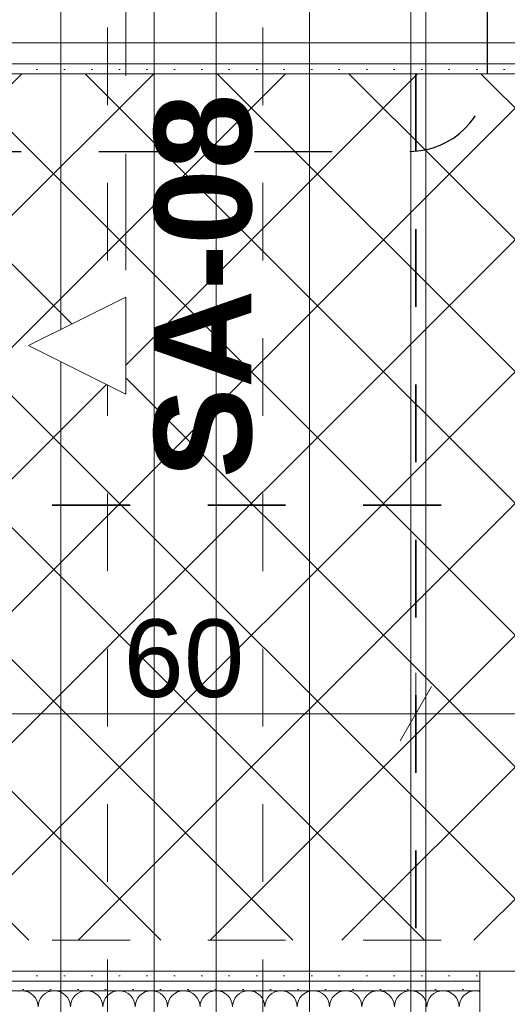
# Model space of a CAD drawing. Header units: metres. Extents: x -3.6 to 85.2, y -11 to 16.8.
# Tile 384 of 508: x 45.268 to 45.895, y 3.852 to 5.12. Entities that reach past the tile are written whole.
import ezdxf

# ---------------------------------------------------------------- set-up
doc = ezdxf.new("R2010")
doc.units = ezdxf.units.M
doc.header["$MEASUREMENT"] = 0
for name, pattern in [('Achse', [0.2, 0.1, -0.05, 0, -0.05]), ('Punktlinie eng', [0.0375, 0.0125, -0.025]), ('Punktlinie weit', [0.06, 0.01, -0.05]), ('Schnittlinie', [0.3, 0.15, -0.075, 0, -0.075]), ('STRICHPUNKT', [0.015, 0.0075, -0.00375, 0, -0.00375]), ('Wipeout_Contour', [1, 0, -1])]:
    doc.linetypes.add(name, pattern=pattern)
for name, color, linetype in [('154 - Bemaßung_ Beschriftung.Ausbau - Deckenspiegel', 7, 'Continuous'), ('203 - Marker.Schnitt - Ausbaudetail SA', 7, 'Continuous'), ('208 - Marker.Detail', 7, 'Continuous'), ('305 - Elemente.Linie_ Schraffur - Deckenspiegel', 7, 'Continuous'), ('Neubau_606 - Struktur.Wand Innen Ausbau', 7, 'Continuous'), ('Neubau_651 - Abdeckung.Decke abgehängt_ bekleidet', 7, 'Continuous'), ('Neubau_653 - Abdeckung.TB Verkofferung', 7, 'Continuous')]:
    doc.layers.add(name, color=color, linetype=linetype)
doc.styles.add('ERSTELLTER_STIL_1', font='txt')
doc.styles.add('ERSTELLTER_STIL_2', font='txt')
doc.dimstyles.new('ERSTELLTER_STIL__1', dxfattribs={"dimtxt": 0.1, "dimasz": 0.0532, "dimexe": 0.18, "dimexo": 0.0625, "dimgap": 0, "dimtad": 1, "dimtih": 1, "dimtoh": 1, "dimzin": 0, "dimdsep": 46, "dimtxsty": 'ERSTELLTER_STIL_2', "dimblk": 'ARROWHEAD_2', "dimblk1": 'ARROWHEAD_2', "dimblk2": 'ARROWHEAD_2', "dimcen": 0.09, "dimse1": 1, "dimse2": 1, "dimclrd": 7, "dimclre": 7, "dimclrt": 7, "dimazin": 0, "dimtfac": 1, "dimtdec": 4, "dimtmove": 0, "dimatfit": 3, "dimfxl": 1, "dimtolj": 1, "dimtzin": 0, "dimarcsym": 0})
doc.dimstyles.new('ERSTELLTER_STIL__3', dxfattribs={"dimtxt": 0.1, "dimasz": 0.0532, "dimexe": 0.18, "dimexo": 0.0625, "dimgap": 0, "dimtad": 1, "dimzin": 0, "dimdsep": 46, "dimtxsty": 'ERSTELLTER_STIL_2', "dimblk": 'ARROWHEAD_2', "dimblk1": 'ARROWHEAD_2', "dimblk2": 'ARROWHEAD_2', "dimcen": 0.09, "dimse1": 1, "dimse2": 1, "dimclrd": 7, "dimclre": 7, "dimclrt": 7, "dimazin": 0, "dimtfac": 1, "dimtdec": 4, "dimtmove": 2, "dimatfit": 3, "dimfxl": 1, "dimtolj": 1, "dimtzin": 0, "dimarcsym": 0})
doc.dimstyles.new('ERSTELLTER_STIL__4', dxfattribs={"dimtxt": 0.1, "dimasz": 0.0532, "dimexe": 0.18, "dimexo": 0.0625, "dimgap": 0, "dimtad": 1, "dimzin": 0, "dimdsep": 46, "dimtxsty": 'ERSTELLTER_STIL_2', "dimblk": 'ARROWHEAD_2', "dimblk1": 'ARROWHEAD_2', "dimblk2": 'ARROWHEAD_2', "dimcen": 0.09, "dimse1": 1, "dimse2": 1, "dimclrd": 7, "dimclre": 7, "dimclrt": 7, "dimazin": 0, "dimtfac": 1, "dimtdec": 4, "dimtmove": 0, "dimatfit": 3, "dimfxl": 1, "dimtolj": 1, "dimtzin": 0, "dimarcsym": 0})
pattern_1 = [(45, (0, 0), (-0.01767767, 0.01767767), [0, -0.025])]

# ---------------------------------------------------------------- blocks, each defined once
blk = doc.blocks.new('*X1')
at = {"layer": 'Neubau_606 - Struktur.Wand Innen Ausbau', "color": 7, "linetype": 'Continuous', "lineweight": 5}
for p, q in [((45.2708, 3.87), (45.2668, 3.8696)), ((45.2749, 3.8696), (45.2708, 3.87)), ((45.2788, 3.8684), (45.2749, 3.8696)), ((45.2824, 3.8665), (45.2788, 3.8684)), ((45.2856, 3.8639), (45.2824, 3.8665)), ((45.3009, 3.8665), (45.2978, 3.8639)), ((45.3045, 3.8684), (45.3009, 3.8665)), ((45.3084, 3.8696), (45.3045, 3.8684)), ((45.3125, 3.87), (45.3084, 3.8696)), ((45.3166, 3.8696), (45.3125, 3.87)), ((45.3205, 3.8684), (45.3166, 3.8696)), ((45.3241, 3.8665), (45.3205, 3.8684)), ((45.3272, 3.8639), (45.3241, 3.8665)), ((45.3426, 3.8665), (45.3394, 3.8639)), ((45.3462, 3.8684), (45.3426, 3.8665)), ((45.3501, 3.8696), (45.3462, 3.8684)), ((45.3542, 3.87), (45.3501, 3.8696)), ((45.3582, 3.8696), (45.3542, 3.87)), ((45.3621, 3.8684), (45.3582, 3.8696)), ((45.3657, 3.8665), (45.3621, 3.8684)), ((45.3689, 3.8639), (45.3657, 3.8665)), ((45.3843, 3.8665), (45.3811, 3.8639)), ((45.3879, 3.8684), (45.3843, 3.8665)), ((45.3918, 3.8696), (45.3879, 3.8684)), ((45.3958, 3.87), (45.3918, 3.8696)), ((45.3999, 3.8696), (45.3958, 3.87)), ((45.4038, 3.8684), (45.3999, 3.8696)), ((45.4074, 3.8665), (45.4038, 3.8684)), ((45.4106, 3.8639), (45.4074, 3.8665)), ((45.4259, 3.8665), (45.4228, 3.8639)), ((45.4295, 3.8684), (45.4259, 3.8665)), ((45.4334, 3.8696), (45.4295, 3.8684)), ((45.4375, 3.87), (45.4334, 3.8696)), ((45.4416, 3.8696), (45.4375, 3.87)), ((45.4455, 3.8684), (45.4416, 3.8696)), ((45.4491, 3.8665), (45.4455, 3.8684)), ((45.4522, 3.8639), (45.4491, 3.8665)), ((45.4676, 3.8665), (45.4644, 3.8639)), ((45.4712, 3.8684), (45.4676, 3.8665)), ((45.4751, 3.8696), (45.4712, 3.8684)), ((45.4792, 3.87), (45.4751, 3.8696)), ((45.4832, 3.8696), (45.4792, 3.87)), ((45.4871, 3.8684), (45.4832, 3.8696)), ((45.4907, 3.8665), (45.4871, 3.8684)), ((45.4939, 3.8639), (45.4907, 3.8665)), ((45.5093, 3.8665), (45.5061, 3.8639)), ((45.5129, 3.8684), (45.5093, 3.8665)), ((45.5168, 3.8696), (45.5129, 3.8684)), ((45.5208, 3.87), (45.5168, 3.8696)), ((45.5249, 3.8696), (45.5208, 3.87)), ((45.5288, 3.8684), (45.5249, 3.8696)), ((45.5324, 3.8665), (45.5288, 3.8684)), ((45.5356, 3.8639), (45.5324, 3.8665)), ((45.5509, 3.8665), (45.5478, 3.8639)), ((45.5545, 3.8684), (45.5509, 3.8665)), ((45.5584, 3.8696), (45.5545, 3.8684)), ((45.5625, 3.87), (45.5584, 3.8696)), ((45.5666, 3.8696), (45.5625, 3.87)), ((45.5705, 3.8684), (45.5666, 3.8696)), ((45.5741, 3.8665), (45.5705, 3.8684)), ((45.5772, 3.8639), (45.5741, 3.8665)), ((45.5926, 3.8665), (45.5894, 3.8639)), ((45.5962, 3.8684), (45.5926, 3.8665)), ((45.6001, 3.8696), (45.5962, 3.8684)), ((45.6042, 3.87), (45.6001, 3.8696)), ((45.6082, 3.8696), (45.6042, 3.87)), ((45.6121, 3.8684), (45.6082, 3.8696)), ((45.6157, 3.8665), (45.6121, 3.8684)), ((45.6189, 3.8639), (45.6157, 3.8665)), ((45.6343, 3.8665), (45.6311, 3.8639)), ((45.6379, 3.8684), (45.6343, 3.8665)), ((45.6418, 3.8696), (45.6379, 3.8684)), ((45.6458, 3.87), (45.6418, 3.8696)), ((45.6499, 3.8696), (45.6458, 3.87)), ((45.6538, 3.8684), (45.6499, 3.8696)), ((45.6574, 3.8665), (45.6538, 3.8684)), ((45.6606, 3.8639), (45.6574, 3.8665)), ((45.6759, 3.8665), (45.6728, 3.8639)), ((45.6795, 3.8684), (45.6759, 3.8665)), ((45.6834, 3.8696), (45.6795, 3.8684)), ((45.6875, 3.87), (45.6834, 3.8696)), ((45.6916, 3.8696), (45.6875, 3.87)), ((45.6955, 3.8684), (45.6916, 3.8696)), ((45.6991, 3.8665), (45.6955, 3.8684)), ((45.7022, 3.8639), (45.6991, 3.8665)), ((45.7176, 3.8665), (45.7144, 3.8639)), ((45.7212, 3.8684), (45.7176, 3.8665)), ((45.7251, 3.8696), (45.7212, 3.8684)), ((45.7292, 3.87), (45.7251, 3.8696)), ((45.7332, 3.8696), (45.7292, 3.87)), ((45.7371, 3.8684), (45.7332, 3.8696)), ((45.7407, 3.8665), (45.7371, 3.8684)), ((45.7439, 3.8639), (45.7407, 3.8665)), ((45.7593, 3.8665), (45.7561, 3.8639)), ((45.7629, 3.8684), (45.7593, 3.8665)), ((45.7668, 3.8696), (45.7629, 3.8684)), ((45.7708, 3.87), (45.7668, 3.8696)), ((45.7749, 3.8696), (45.7708, 3.87)), ((45.7788, 3.8684), (45.7749, 3.8696)), ((45.7824, 3.8665), (45.7788, 3.8684)), ((45.7856, 3.8639), (45.7824, 3.8665)), ((45.8009, 3.8665), (45.7978, 3.8639)), ((45.8045, 3.8684), (45.8009, 3.8665)), ((45.8084, 3.8696), (45.8045, 3.8684)), ((45.8125, 3.87), (45.8084, 3.8696)), ((45.8166, 3.8696), (45.8125, 3.87)), ((45.8205, 3.8684), (45.8166, 3.8696)), ((45.8241, 3.8665), (45.8205, 3.8684)), ((45.8272, 3.8639), (45.8241, 3.8665)), ((45.8426, 3.8665), (45.8394, 3.8639)), ((45.8462, 3.8684), (45.8426, 3.8665)), ((45.8501, 3.8696), (45.8462, 3.8684)), ((45.8542, 3.87), (45.8501, 3.8696)), ((45.8582, 3.8696), (45.8542, 3.87)), ((45.86, 3.8691), (45.8582, 3.8696)), ((45.2882, 3.8607), (45.2856, 3.8639)), ((45.2901, 3.8571), (45.2882, 3.8607)), ((45.2913, 3.8532), (45.2901, 3.8571)), ((45.2917, 3.8492), (45.2913, 3.8532)), ((45.2921, 3.8532), (45.2917, 3.8492)), ((45.2933, 3.8571), (45.2921, 3.8532)), ((45.2952, 3.8607), (45.2933, 3.8571)), ((45.2978, 3.8639), (45.2952, 3.8607)), ((45.3298, 3.8607), (45.3272, 3.8639)), ((45.3317, 3.8571), (45.3298, 3.8607)), ((45.3329, 3.8532), (45.3317, 3.8571)), ((45.3333, 3.8492), (45.3329, 3.8532)), ((45.3337, 3.8532), (45.3333, 3.8492)), ((45.3349, 3.8571), (45.3337, 3.8532)), ((45.3368, 3.8607), (45.3349, 3.8571)), ((45.3394, 3.8639), (45.3368, 3.8607)), ((45.3715, 3.8607), (45.3689, 3.8639)), ((45.3734, 3.8571), (45.3715, 3.8607)), ((45.3746, 3.8532), (45.3734, 3.8571)), ((45.375, 3.8492), (45.3746, 3.8532)), ((45.3754, 3.8532), (45.375, 3.8492)), ((45.3766, 3.8571), (45.3754, 3.8532)), ((45.3785, 3.8607), (45.3766, 3.8571)), ((45.3811, 3.8639), (45.3785, 3.8607)), ((45.4132, 3.8607), (45.4106, 3.8639)), ((45.4151, 3.8571), (45.4132, 3.8607)), ((45.4163, 3.8532), (45.4151, 3.8571)), ((45.4167, 3.8492), (45.4163, 3.8532)), ((45.4171, 3.8532), (45.4167, 3.8492)), ((45.4183, 3.8571), (45.4171, 3.8532)), ((45.4202, 3.8607), (45.4183, 3.8571)), ((45.4228, 3.8639), (45.4202, 3.8607)), ((45.4548, 3.8607), (45.4522, 3.8639)), ((45.4567, 3.8571), (45.4548, 3.8607)), ((45.4579, 3.8532), (45.4567, 3.8571)), ((45.4583, 3.8492), (45.4579, 3.8532)), ((45.4587, 3.8532), (45.4583, 3.8492)), ((45.4599, 3.8571), (45.4587, 3.8532)), ((45.4618, 3.8607), (45.4599, 3.8571)), ((45.4644, 3.8639), (45.4618, 3.8607)), ((45.4965, 3.8607), (45.4939, 3.8639)), ((45.4984, 3.8571), (45.4965, 3.8607)), ((45.4996, 3.8532), (45.4984, 3.8571)), ((45.5, 3.8492), (45.4996, 3.8532)), ((45.5004, 3.8532), (45.5, 3.8492)), ((45.5016, 3.8571), (45.5004, 3.8532)), ((45.5035, 3.8607), (45.5016, 3.8571)), ((45.5061, 3.8639), (45.5035, 3.8607)), ((45.5382, 3.8607), (45.5356, 3.8639)), ((45.5401, 3.8571), (45.5382, 3.8607)), ((45.5413, 3.8532), (45.5401, 3.8571)), ((45.5417, 3.8492), (45.5413, 3.8532)), ((45.5421, 3.8532), (45.5417, 3.8492)), ((45.5433, 3.8571), (45.5421, 3.8532)), ((45.5452, 3.8607), (45.5433, 3.8571)), ((45.5478, 3.8639), (45.5452, 3.8607)), ((45.5798, 3.8607), (45.5772, 3.8639)), ((45.5817, 3.8571), (45.5798, 3.8607)), ((45.5829, 3.8532), (45.5817, 3.8571)), ((45.5833, 3.8492), (45.5829, 3.8532)), ((45.5837, 3.8532), (45.5833, 3.8492)), ((45.5849, 3.8571), (45.5837, 3.8532)), ((45.5868, 3.8607), (45.5849, 3.8571)), ((45.5894, 3.8639), (45.5868, 3.8607)), ((45.6215, 3.8607), (45.6189, 3.8639)), ((45.6234, 3.8571), (45.6215, 3.8607)), ((45.6246, 3.8532), (45.6234, 3.8571)), ((45.625, 3.8492), (45.6246, 3.8532)), ((45.6254, 3.8532), (45.625, 3.8492)), ((45.6266, 3.8571), (45.6254, 3.8532)), ((45.6285, 3.8607), (45.6266, 3.8571)), ((45.6311, 3.8639), (45.6285, 3.8607)), ((45.6632, 3.8607), (45.6606, 3.8639)), ((45.6651, 3.8571), (45.6632, 3.8607)), ((45.6663, 3.8532), (45.6651, 3.8571)), ((45.6667, 3.8492), (45.6663, 3.8532)), ((45.6671, 3.8532), (45.6667, 3.8492)), ((45.6683, 3.8571), (45.6671, 3.8532)), ((45.6702, 3.8607), (45.6683, 3.8571)), ((45.6728, 3.8639), (45.6702, 3.8607)), ((45.7048, 3.8607), (45.7022, 3.8639)), ((45.7067, 3.8571), (45.7048, 3.8607)), ((45.7079, 3.8532), (45.7067, 3.8571)), ((45.7083, 3.8492), (45.7079, 3.8532)), ((45.7087, 3.8532), (45.7083, 3.8492)), ((45.7099, 3.8571), (45.7087, 3.8532)), ((45.7118, 3.8607), (45.7099, 3.8571)), ((45.7144, 3.8639), (45.7118, 3.8607)), ((45.7465, 3.8607), (45.7439, 3.8639)), ((45.7484, 3.8571), (45.7465, 3.8607)), ((45.7496, 3.8532), (45.7484, 3.8571)), ((45.75, 3.8492), (45.7496, 3.8532)), ((45.7504, 3.8532), (45.75, 3.8492)), ((45.7516, 3.8571), (45.7504, 3.8532)), ((45.7535, 3.8607), (45.7516, 3.8571)), ((45.7561, 3.8639), (45.7535, 3.8607)), ((45.7882, 3.8607), (45.7856, 3.8639)), ((45.7901, 3.8571), (45.7882, 3.8607)), ((45.7913, 3.8532), (45.7901, 3.8571)), ((45.7917, 3.8492), (45.7913, 3.8532)), ((45.7921, 3.8532), (45.7917, 3.8492)), ((45.7933, 3.8571), (45.7921, 3.8532)), ((45.7952, 3.8607), (45.7933, 3.8571)), ((45.7978, 3.8639), (45.7952, 3.8607)), ((45.8298, 3.8607), (45.8272, 3.8639)), ((45.8317, 3.8571), (45.8298, 3.8607)), ((45.8329, 3.8532), (45.8317, 3.8571)), ((45.8333, 3.8492), (45.8329, 3.8532)), ((45.8337, 3.8532), (45.8333, 3.8492)), ((45.8349, 3.8571), (45.8337, 3.8532)), ((45.8368, 3.8607), (45.8349, 3.8571)), ((45.8394, 3.8639), (45.8368, 3.8607))]:
    blk.add_line(p, q, dxfattribs=at)
blk = doc.blocks.new('*D205')
at = {"layer": '154 - Bemaßung_ Beschriftung.Ausbau - Deckenspiegel', "color": 7, "linetype": 'Continuous', "lineweight": 5}
for p, q in [((45.1775, 4.1741), (45.1775, 4.2791)), ((45.7775, 4.1741), (45.7775, 4.2791)), ((45.1977, 4.2616), (45.1573, 4.1916)), ((45.7977, 4.2616), (45.7573, 4.1916)), ((45.1775, 4.2266), (45.7775, 4.2266))]:
    blk.add_line(p, q, dxfattribs=at)
at = {"layer": '154 - Bemaßung_ Beschriftung.Ausbau - Deckenspiegel', "color": 7, "lineweight": 5, "insert": (45.4016, 4.2466), "char_height": 0.1, "attachment_point": 7, "style": 'ERSTELLTER_STIL_2'}
blk.add_mtext('\\A1;{\\pql;\\fArial|b0|i0|c0|p38;60}', dxfattribs=at)
blk = doc.blocks.new('ARROWHEAD_2')
at = {"color": 0, "linetype": 'Continuous', "lineweight": 0}
for p, q in [((-0.378, -0.655), (0.378, 0.655)), ((0, 0), (-1, 0))]:
    blk.add_line(p, q, dxfattribs=at)
blk = doc.blocks.new('*D206')
at = {"layer": '154 - Bemaßung_ Beschriftung.Ausbau - Deckenspiegel', "color": 7, "linetype": 'Continuous', "lineweight": 5}
for p, q in [((45.7775, 4.1741), (45.7775, 4.2791)), ((46.3775, 4.1741), (46.3775, 4.2791)), ((45.7977, 4.2616), (45.7573, 4.1916)), ((46.3977, 4.2616), (46.3573, 4.1916)), ((45.7775, 4.2266), (46.3775, 4.2266))]:
    blk.add_line(p, q, dxfattribs=at)
at = {"layer": '154 - Bemaßung_ Beschriftung.Ausbau - Deckenspiegel', "color": 7, "lineweight": 5, "insert": (46.0016, 4.2466), "char_height": 0.1, "attachment_point": 7, "style": 'ERSTELLTER_STIL_2'}
blk.add_mtext('\\A1;{\\pql;\\fArial|b0|i0|c0|p38;60}', dxfattribs=at)
blk = doc.blocks.new('*D401')
at = {"layer": '154 - Bemaßung_ Beschriftung.Ausbau - Deckenspiegel', "color": 7, "linetype": 'Continuous', "lineweight": 5}
for p, q in [((42.7604, 4.845), (42.7604, 4.8792)), ((42.7954, 4.8248), (42.7254, 4.8652)), ((42.8129, 4.845), (42.7079, 4.845)), ((42.7604, 3.895), (42.7604, 4.845)), ((42.7254, 3.9152), (42.7954, 3.8748)), ((42.8129, 3.895), (42.7079, 3.895)), ((42.7604, 3.8608), (42.7604, 3.895))]:
    blk.add_line(p, q, dxfattribs=at)
at = {"layer": '154 - Bemaßung_ Beschriftung.Ausbau - Deckenspiegel', "color": 7, "lineweight": 5, "insert": (42.7404, 4.2941), "char_height": 0.1, "attachment_point": 7, "rotation": 90, "style": 'ERSTELLTER_STIL_2'}
blk.add_mtext('\\A1;{\\pql;\\fArial|b0|i0|c0|p38;95}', dxfattribs=at)
blk = doc.blocks.new('*D402')
at = {"layer": '154 - Bemaßung_ Beschriftung.Ausbau - Deckenspiegel', "color": 7, "linetype": 'Continuous', "lineweight": 5}
for p, q in [((40.8715, 4.845), (40.8715, 4.8792)), ((40.9065, 4.8248), (40.8365, 4.8652)), ((40.924, 4.845), (40.819, 4.845)), ((40.8715, 3.895), (40.8715, 4.845)), ((40.8365, 3.9152), (40.9065, 3.8748)), ((40.924, 3.895), (40.819, 3.895)), ((40.8715, 3.8608), (40.8715, 3.895))]:
    blk.add_line(p, q, dxfattribs=at)
at = {"layer": '154 - Bemaßung_ Beschriftung.Ausbau - Deckenspiegel', "color": 7, "lineweight": 5, "insert": (40.8515, 4.4069), "char_height": 0.1, "attachment_point": 7, "rotation": 90, "style": 'ERSTELLTER_STIL_2'}
blk.add_mtext('\\A1;{\\pql;\\fArial|b0|i0|c0|p38;95}', dxfattribs=at)
blk = doc.blocks.new('*D424')
at = {"layer": '154 - Bemaßung_ Beschriftung.Ausbau - Deckenspiegel', "color": 7, "linetype": 'Continuous', "lineweight": 5}
for p, q in [((39.7075, 4.5152), (39.7775, 4.4748)), ((39.795, 4.495), (39.69, 4.495)), ((39.7425, 3.935), (39.7425, 4.495)), ((39.7075, 3.9552), (39.7775, 3.9148)), ((39.795, 3.935), (39.69, 3.935)), ((39.7425, 3.9008), (39.7425, 3.935))]:
    blk.add_line(p, q, dxfattribs=at)
at = {"layer": '154 - Bemaßung_ Beschriftung.Ausbau - Deckenspiegel', "color": 7, "lineweight": 5, "insert": (39.7225, 4.1391), "char_height": 0.1, "attachment_point": 7, "rotation": 90, "style": 'ERSTELLTER_STIL_2'}
blk.add_mtext('\\A1;{\\pql;\\fArial|b0|i0|c0|p38;56}', dxfattribs=at)
blk = doc.blocks.new('*D425')
at = {"layer": '154 - Bemaßung_ Beschriftung.Ausbau - Deckenspiegel', "color": 7, "linetype": 'Continuous', "lineweight": 5}
for p, q in [((39.7425, 5.0505), (39.7425, 5.0847)), ((39.7775, 5.0303), (39.7075, 5.0707)), ((39.795, 5.0505), (39.69, 5.0505)), ((39.7425, 4.495), (39.7425, 5.0505)), ((39.7075, 4.5152), (39.7775, 4.4748)), ((39.795, 4.495), (39.69, 4.495))]:
    blk.add_line(p, q, dxfattribs=at)
at = {"layer": '154 - Bemaßung_ Beschriftung.Ausbau - Deckenspiegel', "color": 7, "lineweight": 5, "insert": (39.7241, 4.6468), "char_height": 0.1, "attachment_point": 7, "rotation": 90, "style": 'ERSTELLTER_STIL_2'}
blk.add_mtext('\\A1;{\\pql;\\fArial|b0|i0|c0|p38;55\\fArial|b0|i0|c0|p38;\\A1{\\H.66x;\\S55^  ;}}', dxfattribs=at)
blk = doc.blocks.new('*D430')
at = {"layer": '154 - Bemaßung_ Beschriftung.Ausbau - Deckenspiegel', "color": 7, "linetype": 'Continuous', "lineweight": 5}
for p, q in [((39.5075, 4.2152), (39.5775, 4.1748)), ((39.595, 4.195), (39.49, 4.195)), ((39.5425, 3.935), (39.5425, 4.195)), ((39.5075, 3.9552), (39.5775, 3.9148)), ((39.595, 3.935), (39.49, 3.935)), ((39.5425, 3.9008), (39.5425, 3.935))]:
    blk.add_line(p, q, dxfattribs=at)
at = {"layer": '154 - Bemaßung_ Beschriftung.Ausbau - Deckenspiegel', "color": 7, "lineweight": 5, "insert": (39.5225, 3.9891), "char_height": 0.1, "attachment_point": 7, "rotation": 90, "style": 'ERSTELLTER_STIL_2'}
blk.add_mtext('\\A1;{\\pql;\\fArial|b0|i0|c0|p38;26}', dxfattribs=at)
blk = doc.blocks.new('*D431')
at = {"layer": '154 - Bemaßung_ Beschriftung.Ausbau - Deckenspiegel', "color": 7, "linetype": 'Continuous', "lineweight": 5}
for p, q in [((39.5075, 4.8152), (39.5775, 4.7748)), ((39.595, 4.795), (39.49, 4.795)), ((39.5425, 4.195), (39.5425, 4.795)), ((39.5075, 4.2152), (39.5775, 4.1748)), ((39.595, 4.195), (39.49, 4.195))]:
    blk.add_line(p, q, dxfattribs=at)
at = {"layer": '154 - Bemaßung_ Beschriftung.Ausbau - Deckenspiegel', "color": 7, "lineweight": 5, "insert": (39.5225, 4.4191), "char_height": 0.1, "attachment_point": 7, "rotation": 90, "style": 'ERSTELLTER_STIL_2'}
blk.add_mtext('\\A1;{\\pql;\\fArial|b0|i0|c0|p38;60}', dxfattribs=at)
blk = doc.blocks.new('*D432')
at = {"layer": '154 - Bemaßung_ Beschriftung.Ausbau - Deckenspiegel', "color": 7, "linetype": 'Continuous', "lineweight": 5}
for p, q in [((39.5425, 5.0505), (39.5425, 5.0847)), ((39.5775, 5.0303), (39.5075, 5.0707)), ((39.595, 5.0505), (39.49, 5.0505)), ((39.5425, 4.795), (39.5425, 5.0505)), ((39.5075, 4.8152), (39.5775, 4.7748)), ((39.595, 4.795), (39.49, 4.795))]:
    blk.add_line(p, q, dxfattribs=at)
at = {"layer": '154 - Bemaßung_ Beschriftung.Ausbau - Deckenspiegel', "color": 7, "lineweight": 5, "insert": (39.5241, 4.808), "char_height": 0.1, "attachment_point": 7, "rotation": 90, "style": 'ERSTELLTER_STIL_2'}
blk.add_mtext('\\A1;{\\pql;\\fArial|b0|i0|c0|p38;25\\fArial|b0|i0|c0|p38;\\A1{\\H.66x;\\S55^  ;}}', dxfattribs=at)

msp = doc.modelspace()

# ---------------------------------------------------------------- hatches: boundary and pattern name
at = {"layer": 'Neubau_606 - Struktur.Wand Innen Ausbau', "linetype": 'Continuous', "lineweight": 0, "true_color": 0x000000}
h = msp.add_hatch(dxfattribs=at)
h.set_pattern_fill('Gips_0001', color=18, style=0, pattern_type=2)
h.set_pattern_definition(pattern_1)
h.paths.add_polyline_path([(44.71, 3.895), (44.71, 3.8825), (45.86, 3.8825), (45.86, 3.895)])
h = msp.add_hatch(dxfattribs=at)
h.set_pattern_fill('Gips_0001', color=18, style=0, pattern_type=2)
h.set_pattern_definition(pattern_1)
h.paths.add_polyline_path([(44.71, 3.8825), (44.71, 3.87), (45.86, 3.87), (45.86, 3.8825)])
at = {"layer": 'Neubau_651 - Abdeckung.Decke abgehängt_ bekleidet', "linetype": 'Continuous', "lineweight": 13, "true_color": 0xffbfbf}
h = msp.add_hatch(dxfattribs=at)
h.set_pattern_fill('Raster_20x20_Diagonal_0001', color=254, style=0, pattern_type=2)
h.set_pattern_definition([(45, (0, 0), (-0.0848528, 0.0848528), []), (135, (0, 0), (0.0848528, 0.0848528), [])])
h.paths.add_polyline_path([(44.71, 3.935), (46.845, 3.935), (46.845, 5.0505), (44.71, 5.0505)])
at = {"layer": 'Neubau_653 - Abdeckung.TB Verkofferung', "linetype": 'Continuous', "lineweight": 0, "true_color": 0x000000}
h = msp.add_hatch(dxfattribs=at)
h.set_pattern_fill('Gips_0001', color=18, style=0, pattern_type=2)
h.set_pattern_definition(pattern_1)
h.paths.add_polyline_path([(44.71, 5.0505), (46.845, 5.0505), (46.845, 5.063), (44.71, 5.063)])

# ---------------------------------------------------------------- linework, layer by layer
at = {"layer": '203 - Marker.Schnitt - Ausbaudetail SA', "color": 7, "linetype": 'Schnittlinie', "lineweight": 13}
msp.add_line((45.4045, 6.2975), (45.4045, 4.763), dxfattribs=at)
at = {"layer": '208 - Marker.Detail', "color": 30, "linetype": 'Punktlinie eng', "lineweight": 25, "true_color": 0xff6e00}
for p, q in [((45.87, 5.0505), (45.87, 8.6495)), ((44.77, 4.9505), (45.77, 4.9505))]:
    msp.add_line(p, q, dxfattribs=at)
msp.add_arc((45.77, 5.0505), 0.1, 270, 0, dxfattribs=at)
at = {"layer": '305 - Elemente.Linie_ Schraffur - Deckenspiegel', "color": 7, "linetype": 'STRICHPUNKT', "lineweight": 9}
for p, q in [((45.381, 5.31), (45.381, 0.645)), ((45.581, 5.31), (45.581, 0.645))]:
    msp.add_line(p, q, dxfattribs=at)
at = {"layer": '305 - Elemente.Linie_ Schraffur - Deckenspiegel', "color": 7, "linetype": 'Continuous', "lineweight": 9, "flags": 128}
for points in [[(45.191, 5.31), (45.771, 5.31), (45.771, 0.645), (45.191, 0.645)], [(45.7905, 5.31), (46.3705, 5.31), (46.3705, 0.645), (45.7905, 0.645)]]:
    msp.add_lwpolyline(points, close=True, dxfattribs=at)
at = {"layer": '305 - Elemente.Linie_ Schraffur - Deckenspiegel', "color": 7, "linetype": 'Continuous', "lineweight": 9}
for points in [[(45.321, 0.645), (45.441, 0.645), (45.441, 5.31), (45.321, 5.31)], [(45.521, 0.645), (45.641, 0.645), (45.641, 5.31), (45.521, 5.31)]]:
    msp.add_lwpolyline(points, close=True, dxfattribs=at)
at = {"layer": 'Neubau_606 - Struktur.Wand Innen Ausbau', "color": 1, "linetype": 'Continuous', "lineweight": 13}
for p, q in [((45.86, 3.895), (45.86, 3.8825)), ((46.745, 3.895), (45.86, 3.895)), ((45.86, 3.8825), (45.86, 3.87)), ((45.86, 3.87), (44.71, 3.87)), ((45.86, 3.87), (45.86, 3.745))]:
    msp.add_line(p, q, dxfattribs=at)
at = {"layer": 'Neubau_606 - Struktur.Wand Innen Ausbau', "color": 1, "linetype": 'Continuous', "lineweight": 9}
msp.add_line((45.86, 3.8825), (44.71, 3.8825), dxfattribs=at)
at = {"layer": 'Neubau_606 - Struktur.Wand Innen Ausbau', "color": 1, "linetype": 'Continuous', "lineweight": 13, "flags": 128}
msp.add_lwpolyline([(45.86, 3.895), (44.71, 3.895)], dxfattribs=at)
at = {"layer": 'Neubau_651 - Abdeckung.Decke abgehängt_ bekleidet', "color": 1, "linetype": 'Achse', "lineweight": 35}
for p, q in [((45.7775, 5.0505), (45.7775, 3.935)), ((44.71, 4.495), (46.845, 4.495))]:
    msp.add_line(p, q, dxfattribs=at)
at = {"layer": 'Neubau_651 - Abdeckung.Decke abgehängt_ bekleidet', "color": 1, "linetype": 'Punktlinie weit', "lineweight": 13, "flags": 128}
msp.add_lwpolyline([(44.71, 3.935), (46.845, 3.935), (46.845, 5.0505), (44.71, 5.0505)], close=True, dxfattribs=at)
at = {"layer": 'Neubau_653 - Abdeckung.TB Verkofferung', "color": 1, "linetype": 'Continuous', "lineweight": 5}
for p, q in [((46.845, 5.09), (44.71, 5.09)), ((46.845, 5.063), (44.71, 5.063)), ((46.845, 5.0505), (44.71, 5.0505))]:
    msp.add_line(p, q, dxfattribs=at)
at = {"layer": 'Neubau_653 - Abdeckung.TB Verkofferung', "color": 1, "linetype": 'Continuous', "lineweight": 9}
msp.add_line((44.71, 5.0505), (46.845, 5.0505), dxfattribs=at)

# ---------------------------------------------------------------- block references
at = {"layer": 'Neubau_606 - Struktur.Wand Innen Ausbau', "color": 1, "lineweight": 13}
msp.add_blockref('*X1', (0, 0), dxfattribs=at)

# ---------------------------------------------------------------- texts
at = {"layer": '203 - Marker.Schnitt - Ausbaudetail SA', "color": 7, "lineweight": 13, "insert": (45.5678, 5.0246), "char_height": 0.125, "attachment_point": 9, "rotation": 90, "style": 'ERSTELLTER_STIL_1'}
msp.add_mtext('\\A1;{\\pqr;\\pt0;\\fArial|b1|i0|c0|p38;SA-08}', dxfattribs=at)

# ---------------------------------------------------------------- dimensions: what is measured, and where the dimension line sits
at = {"layer": '154 - Bemaßung_ Beschriftung.Ausbau - Deckenspiegel', "color": 7, "linetype": 'Continuous', "lineweight": 5}
for base, p1, p2, dimstyle, picture, middle in [((39.5425, 5.0505), (46.3875, 4.795), (46.845, 5.0505), 'ERSTELLTER_STIL__3', '*D432', (39.4725, 5.0574)), ((39.7425, 5.0505), (46.845, 4.495), (46.845, 5.0505), 'ERSTELLTER_STIL__4', '*D425', (39.6725, 4.8962)), ((40.8715, 4.845), (46.845, 3.895), (46.5275, 4.845), 'ERSTELLTER_STIL__3', '*D402', (40.8015, 4.4831)), ((42.7604, 4.845), (46.845, 3.895), (46.5275, 4.845), 'ERSTELLTER_STIL__4', '*D401', (42.6904, 4.3703)), ((39.5425, 4.795), (46.3875, 4.195), (46.3875, 4.795), 'ERSTELLTER_STIL__4', '*D431', (39.4725, 4.4954)), ((39.7425, 4.495), (46.845, 3.935), (46.845, 4.495), 'ERSTELLTER_STIL__4', '*D424', (39.6725, 4.2153)), ((39.5425, 4.195), (46.845, 3.935), (46.3875, 4.195), 'ERSTELLTER_STIL__4', '*D430', (39.4725, 4.0654))]:
    dim = msp.add_linear_dim(base=base, p1=p1, p2=p2, angle=90, dimstyle=dimstyle, dxfattribs=at)
    dim.commit()
    dim.dimension.update_dxf_attribs({"geometry": picture, "text_midpoint": middle, "dimtype": 160, "text_rotation": 90})
for base, p1, p2, picture, middle in [((45.7775, 4.2266), (45.1775, 5.0505), (45.7775, 5.0505), '*D205', (45.4778, 4.2966)), ((46.3775, 4.2266), (45.7775, 5.0505), (46.3775, 5.0505), '*D206', (46.0778, 4.2966))]:
    dim = msp.add_linear_dim(base=base, p1=p1, p2=p2, dimstyle='ERSTELLTER_STIL__1', dxfattribs=at)
    dim.commit()
    dim.dimension.update_dxf_attribs({"geometry": picture, "text_midpoint": middle, "dimtype": 160})

# ---------------------------------------------------------------- next in the draw order: wipeouts: each hides what was drawn before it
at = {"color": 254, "linetype": 'Wipeout_Contour', "lineweight": 0, "ltscale": 136.324639}
msp.add_wipeout([(45.4045, 4.638), (45.4045, 4.763), (45.2795, 4.7005)], dxfattribs=at).dxf.layer = '203 - Marker.Schnitt - Ausbaudetail SA'

# ---------------------------------------------------------------- next in the draw order: linework, layer by layer
at = {"layer": '203 - Marker.Schnitt - Ausbaudetail SA', "color": 7, "linetype": 'Continuous', "lineweight": 13, "flags": 128}
msp.add_lwpolyline([(45.4045, 4.638), (45.4045, 4.763), (45.2795, 4.7005)], close=True, dxfattribs=at)

doc.saveas('drawing.dxf')
